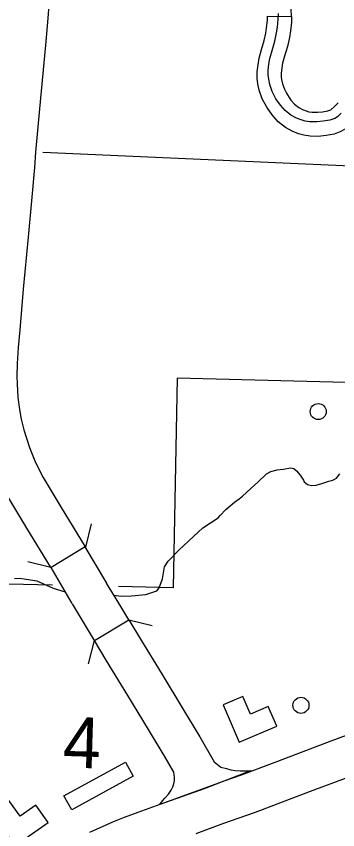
# Model space of a CAD drawing. Extents: x 653372 to 905732, y 627442 to 787275.
# Drawn here: x 707141 to 709147, y 769081 to 774163 of the extents above; entities that cross this region are included whole.
import ezdxf

# ---------------------------------------------------------------- set-up
doc = ezdxf.new("R2010")
doc.units = 0
for name, color, linetype in [('10', 7, 'Continuous'), ('15', 7, 'Continuous'), ('31', 7, 'Continuous'), ('35', 7, 'Continuous'), ('37', 7, 'Continuous'), ('4', 7, 'Continuous'), ('56', 7, 'Continuous'), ('58', 7, 'Continuous'), ('7', 7, 'Continuous')]:
    doc.layers.add(name, color=color, linetype=linetype)

msp = doc.modelspace()

# ---------------------------------------------------------------- linework, layer by layer
at = {"layer": '10'}
for points in [[(707350.2, 774319.4), (707337.5, 774151.8), (707323, 773981.6), (707287, 773585.3), (707261.9, 773314.2), (707255.1, 773217.9), (707237.4, 773032.6), (707214.6, 772783.7), (707185.1, 772458.3), (707162.6, 772203.4), (707152.3, 772093.3), (707146.1, 771993.3), (707145.2, 771911.8), (707145.9, 771866), (707150.9, 771780.3), (707160.6, 771706.1), (707171.6, 771645.1), (707188.3, 771578.6), (707223, 771468.1), (707262.2, 771375.5), (707308.6, 771282.4), (707420.7, 771093.3), (707572.2, 770847.4)], [(707572.2, 770847.4), (707358.1, 770718.5), (707355.3, 770723.2), (707206.7, 770963.9), (707088.9, 771162.7), (707035, 771270.8), (706988, 771381.8), (706947.6, 771510.7), (706927, 771592.5), (706913.5, 771667.7), (706901.8, 771756.7), (706896, 771856.9), (706895.2, 771911.4), (706896.2, 772002.3), (706903, 772112.7), (706913.6, 772226), (706936.1, 772480.5), (706965.6, 772806.4), (706988.5, 773055.9), (707006, 773238.5), (707012.7, 773334.4), (707038, 773608.1), (707074, 774003.6), (707088.3, 774171.9)], [(707705.9, 770620.3), (707572.2, 770847.4)], [(707490.4, 770493.5), (707358.1, 770718.5)], [(707842.9, 770392.4), (707780.5, 770496.3), (707705.2, 770621.4)], [(707628.6, 770263.8), (707566.3, 770367.5), (707491.1, 770492.4)], [(708124.9, 769440.9), (708071.2, 769534.3), (707966.8, 769707.4), (707838.5, 769919.9), (707702.5, 770140.5), (707628.6, 770263.8), (707842.9, 770392.4)], [(707842.9, 770392.4), (707916.1, 770270.4), (708051.9, 770050.1), (708180.9, 769836.5), (708286.7, 769661.2), (708376, 769505.5)], [(708376, 769505.5), (708418.3, 769471.8), (708452.9, 769462.6), (708481.2, 769454.2), (708506.5, 769450.3), (708538.1, 769448.4), (708559.5, 769448.2), (708610.7, 769448.6)], [(708604.1, 769448.5), (708313.7, 769336.5), (708037, 769239.6), (708054.3, 769261.5), (708067.6, 769277.3), (708091.6, 769303.3), (708108.8, 769327.3), (708119.2, 769348.9), (708125.6, 769367.9), (708128, 769387.9), (708128.1, 769407.5), (708124.9, 769440.9)]]:
    msp.add_lwpolyline(points, dxfattribs=at)
at = {"layer": '15'}
for points in [[(707600.1, 769066.2), (707744.5, 769129.5), (707817.5, 769159.1), (707901.5, 769190.7), (708177.1, 769290.2), (708348.7, 769353.3), (708438.9, 769386.9), (708546.1, 769424.2), (708756.2, 769503.5), (708904.5, 769560.2), (709107, 769635.5), (709370.7, 769735.1), (709627.7, 769830.1), (709823.2, 769903.2), (709920.8, 769940.5)], [(710245.8, 769803.2), (710139.6, 769758.7), (710103.5, 769742.6), (710010, 769707), (709911.6, 769669.4), (709714.8, 769595.8), (709458.2, 769500.9), (709194.8, 769401.4), (708992.7, 769326.2), (708845, 769269.8), (708631.3, 769189.2), (708523.5, 769151.6), (708435.4, 769118.9), (708262.7, 769055.3)]]:
    msp.add_lwpolyline(points, dxfattribs=at)
at = {"layer": '31'}
for p, q in [((708708.8, 774162.8), (708858.8, 774161.1)), ((708827.6, 773682.3), (708827.6, 773682.3))]:
    msp.add_line(p, q, dxfattribs=at)
for points in [[(708858.8, 774161.1), (708858.9, 774166.8), (708855.4, 774233.6), (708848.1, 774299.7), (708835.5, 774348.5), (708822.4, 774382.9), (708791.5, 774479.5), (708761, 774555.4), (708748.3, 774597.2), (708738.5, 774640.2), (708731.3, 774676.2), (708731.3, 774676.7)], [(708771.4, 774095.6), (708776.8, 774145.6), (708777.1, 774179.8)], [(708694.1, 773614), (708676.6, 773648), (708658.2, 773700.8), (708649.4, 773741.5), (708644.5, 773776.6), (708645.7, 773816.5), (708649.9, 773859.1), (708657.1, 773901.2), (708671.8, 773955.3), (708688.9, 774012.2), (708698.8, 774058.1), (708703.7, 774090.7), (708708.5, 774135.5), (708708.8, 774162.8)], [(708858.8, 774161.1), (708858.4, 774126.7), (708852.6, 774071.6), (708846.4, 774031), (708834.3, 773974.8), (708816.1, 773914.1), (708803.7, 773868.8), (708798.7, 773839.1), (708795.5, 773807), (708794.8, 773784.8), (708797.2, 773767.7), (708802.9, 773741.5), (708814.9, 773707.1), (708827.6, 773682.3)], [(709145.3, 773534.7), (709128.4, 773525), (709098.9, 773514.5), (709057.4, 773506.8), (709016.7, 773502.3), (708974.3, 773503.6), (708944.6, 773507.7), (708919.5, 773514.8), (708889.4, 773527.1), (708855.7, 773545.2), (708820.4, 773573.5), (708789.8, 773607.4), (708761.8, 773647.6), (708739, 773692), (708723.9, 773735.6), (708716.6, 773769.1), (708713, 773795.2), (708713.9, 773826.2), (708717.6, 773863.5), (708723.7, 773899.5), (708737.3, 773949.2), (708754.9, 774008), (708765.9, 774059), (708771.4, 774095.6)], [(708827.6, 773682.3), (708833, 773671.8), (708855.3, 773639.7), (708878.7, 773613.8), (708904, 773593.5), (708928.2, 773580.5), (708950.7, 773571.3), (708966.7, 773566.8), (708987.2, 773564), (709020.4, 773563), (709053.2, 773566.6), (709086, 773572.6), (709103.5, 773578.9), (709107.3, 773581.1), (709124.6, 773596.9), (709149.6, 773621)], [(709253.5, 773512.7), (709227.3, 773487.6), (709196.7, 773459.4), (709166.6, 773442.1), (709125.1, 773427.3), (709075.1, 773418.1), (709026.4, 773412.7), (708974.8, 773414.3), (708936, 773419.6), (708901.7, 773429.3), (708864, 773444.7), (708820.8, 773468), (708775.5, 773504.3), (708737.6, 773546.2), (708704.1, 773594.4), (708694.1, 773614)], [(709169.2, 773556.8), (709145.3, 773534.7)]]:
    msp.add_lwpolyline(points, dxfattribs=at)
at = {"layer": '35'}
for points in [[(707750.6, 770546), (707796.5, 770539.5), (707859.7, 770541.2), (707948.9, 770550), (708018.9, 770572.8), (708032.4, 770591.1), (708054.6, 770649.1), (708065.7, 770722.6), (708089, 770758.4), (708157.8, 770830.1), (708246.6, 770913.7), (708305.1, 770966.2), (708401.2, 771029.1), (708413.6, 771043.5), (708449.4, 771082.4), (708504.2, 771127.9), (708531.9, 771148.4), (708552.4, 771164.3), (708578.4, 771187.4), (708606.8, 771215), (708649.7, 771252.9), (708703.7, 771303.3), (708729.9, 771318.9), (708770.2, 771329.3), (708808.6, 771333.5), (708853.3, 771341.9), (708872.7, 771337.8), (708890.1, 771323.9), (708913.3, 771296.5), (708934.5, 771264.8), (708938.2, 771254), (708959.1, 771238.2), (708983.8, 771232.2), (709012.7, 771232.6), (709047.7, 771243.6), (709092.1, 771258.3), (709108.3, 771263.1), (709121.7, 771266.3), (709139.8, 771277.3), (709161.1, 771305.1)], [(707448.9, 770564.1), (707373.5, 770587.6), (707272.3, 770633.3), (707203, 770644.3), (707164.3, 770650.5), (707130.6, 770648.6)]]:
    msp.add_lwpolyline(points, dxfattribs=at)
at = {"layer": '37'}
for points in [[(707608.8, 770992.7), (707572.4, 770847.2)], [(707357.9, 770718.7), (707212.4, 770755.2)], [(707842.9, 770392.4), (707988.4, 770356)], [(707592.2, 770118.2), (707628.6, 770263.8)]]:
    msp.add_lwpolyline(points, dxfattribs=at)
at = {"layer": '4'}
msp.add_lwpolyline([(709791.2, 773202), (707307.8, 773312.1)], dxfattribs=at)
at = {"layer": '56'}
msp.add_lwpolyline([(707487, 769205.4), (707439, 769293.2), (707822.8, 769503.1), (707870.8, 769415.4)], close=True, dxfattribs=at)
for centre in [(709026.1, 771693.3), (708918, 769858.1)]:
    msp.add_circle(centre, 50, dxfattribs=at)
at = {"layer": '58'}
for points in [[(708533.2, 769627.4), (708766.6, 769727.6), (708713.7, 769850.8), (708603.3, 769803.4), (708555.9, 769913.6), (708433, 769860.9)], [(707132.3, 768979.4), (707339.9, 769125.8), (707262.7, 769235.3), (707164.5, 769166.1), (707095.4, 769264.2), (706986, 769187.1)]]:
    msp.add_lwpolyline(points, close=True, dxfattribs=at)
at = {"layer": '7'}
msp.add_line((708146.1, 771902.1), (708120.4, 770592), dxfattribs=at)
for points in [[(707367, 770608.8), (706820.7, 770620.9), (706876.1, 771953.1), (706549.1, 771967.5), (706589.9, 773238)], [(711511.2, 772818.1), (710194, 772863), (710167.8, 771849.7), (708146.1, 771902.1)], [(708120.4, 770592), (707779.1, 770599.6)]]:
    msp.add_lwpolyline(points, dxfattribs=at)

# ---------------------------------------------------------------- texts
at = {"layer": '56'}
msp.add_text('4', height=316.8, rotation=358.28, dxfattribs=at).set_placement((707429.2, 769470.4))

doc.saveas('drawing.dxf')
